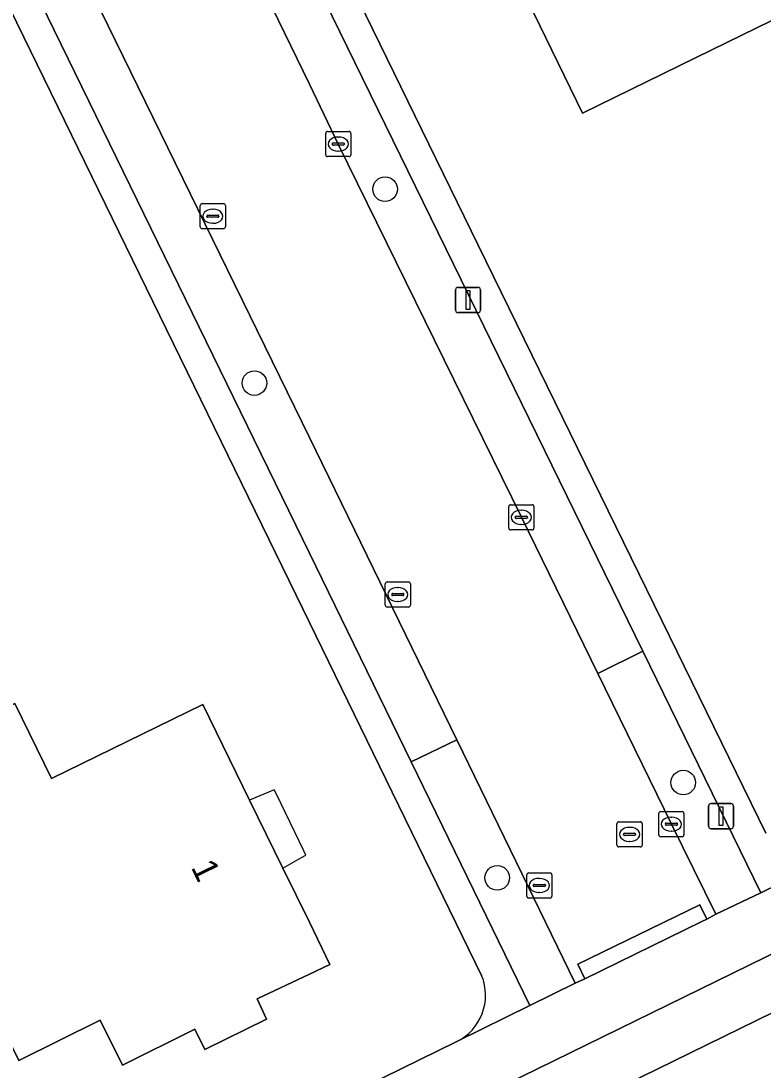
# Model space of a CAD drawing. Extents: x 160455 to 162082, y 388339 to 389736.
# Drawn here: x 160988.53 to 161018.05, y 389143.98 to 389185.68 of the extents above; entities that cross this region are included whole.
import ezdxf

# ---------------------------------------------------------------- set-up
doc = ezdxf.new("R2010")
doc.units = 0
for name, color, linetype in [('IMGEO_Berm_groen', 7, 'Continuous'), ('IMGEO_Boom', 7, 'Continuous'), ('IMGEO_Erf', 7, 'Continuous'), ('IMGEO_Fietspad_gesloten', 7, 'Continuous'), ('IMGEO_Groenvoorziening', 7, 'Continuous'), ('IMGEO_Kolk', 7, 'Continuous'), ('IMGEO_Lichtmast', 7, 'Continuous'), ('IMGEO_Muur', 7, 'Continuous'), ('IMGEO_Pand', 7, 'Continuous'), ('IMGEO_Pand_nummerreeks', 7, 'Continuous'), ('IMGEO_Pand_overbouw', 7, 'Continuous'), ('IMGEO_Parkeervlak_open', 7, 'Continuous'), ('IMGEO_Rijbaan_lokaal_gesloten', 7, 'Continuous'), ('IMGEO_Rijbaan_lokaal_open', 7, 'Continuous'), ('IMGEO_Rioolput', 7, 'Continuous'), ('IMGEO_Verkeerseiland_open', 7, 'Continuous'), ('IMGEO_Voetpad_open', 7, 'Continuous')]:
    doc.layers.add(name, color=color, linetype=linetype)

msp = doc.modelspace()

# ---------------------------------------------------------------- linework, layer by layer
at = {"layer": 'IMGEO_Berm_groen'}
msp.add_lwpolyline([(161005.868, 389157.111), (161004.056, 389156.228), (161008.769, 389146.547), (161010.567, 389147.428)], close=True, dxfattribs=at)
at = {"layer": 'IMGEO_Boom'}
for centre in [(161003.011, 389178.992), (160997.816, 389171.285), (161014.871, 389155.407), (161007.472, 389151.621)]:
    msp.add_circle(centre, 0.489, dxfattribs=at)
at = {"layer": 'IMGEO_Erf'}
for points in [[(160991.801, 389207.247), (161000, 389190.499), (161006.72, 389176.763), (161014.324, 389161.221), (161018.151, 389153.399)], [(161006.853, 389147.737), (161000, 389161.768), (160979.695, 389203.341)], [(160954.38, 389119.906), (161000, 389142.24), (161005.846, 389145.102)]]:
    msp.add_lwpolyline(points, dxfattribs=at)
for points in [[(161020.494, 389201.752), (161024.568, 389193.391), (161020.998, 389191.647), (161017.777, 389190.073), (161019.621, 389186.298), (161015.355, 389184.214), (161010.862, 389182.018), (161008.676, 389186.498), (161008.444, 389186.974), (161008.893, 389187.194), (161007.769, 389189.483), (161007.32, 389189.263), (161007.086, 389189.742), (161004.891, 389194.237), (161009.384, 389196.433)], [(160982.826, 389155.862), (160988.286, 389158.552), (160989.737, 389155.57), (160995.765, 389158.503), (160997.621, 389154.712), (160998.947, 389152.003), (161000, 389149.852), (161000.82, 389148.177), (161000, 389147.792), (160997.921, 389146.816), (160998.301, 389146.006), (160995.844, 389144.793), (160995.446, 389145.601), (160992.567, 389144.18), (160991.684, 389145.968), (160988.439, 389144.364)]]:
    msp.add_lwpolyline(points, close=True, dxfattribs=at)
msp.add_arc((161004.954, 389146.953), 2.055, 295.7339, 22.4361, dxfattribs=at)
at = {"layer": 'IMGEO_Fietspad_gesloten'}
for points in [[(161132.774, 389204.546), (161021.386, 389150.057), (161000, 389139.59), (160954.879, 389117.505), (160945.498, 389112.928), (160870.289, 389076.234), (160871.246, 389074.304)], [(160886.826, 389081.919), (160891.38, 389084.132), (160903.962, 389090.272), (160908.485, 389092.485), (160920.544, 389098.366), (160925.18, 389100.645), (160925.576, 389100.84), (160930.122, 389103.065), (160946.471, 389111.055), (160955.141, 389115.292), (160966.849, 389121.003), (160971.38, 389123.215), (160987.298, 389131.006), (160991.819, 389133.233), (160993.563, 389134.097), (160998.123, 389136.322), (161000, 389137.241), (161022.415, 389148.216), (161034.364, 389154.051)]]:
    msp.add_lwpolyline(points, dxfattribs=at)
at = {"layer": 'IMGEO_Groenvoorziening'}
msp.add_lwpolyline([(161017.961, 389151.026), (161013.262, 389160.63), (161011.47, 389159.743), (161014.402, 389153.753), (161016.172, 389150.172)], close=True, dxfattribs=at)
at = {"layer": 'IMGEO_Kolk'}
for p, q in [((161000.649, 389180.358), (161000.649, 389181.21)), ((161000.724, 389181.284), (161001.576, 389181.284)), ((161001.137, 389181.064), (161001.162, 389181.064)), ((161001.65, 389181.21), (161001.65, 389180.358)), ((161000.908, 389180.778), (161000.908, 389180.79)), ((161001.346, 389180.741), (161000.948, 389180.741)), ((161000.951, 389180.827), (161001.349, 389180.827)), ((161001.16, 389180.504), (161001.135, 389180.504)), ((161001.392, 389180.79), (161001.392, 389180.778)), ((161001.576, 389180.284), (161000.724, 389180.284)), ((160995.661, 389177.491), (160995.661, 389178.343)), ((160995.736, 389178.417), (160996.588, 389178.417)), ((160996.149, 389178.197), (160996.174, 389178.197)), ((160996.662, 389178.343), (160996.662, 389177.491)), ((160995.92, 389177.911), (160995.92, 389177.923)), ((160996.358, 389177.874), (160995.96, 389177.874)), ((160995.963, 389177.96), (160996.361, 389177.96)), ((160996.172, 389177.637), (160996.147, 389177.637)), ((160996.404, 389177.923), (160996.404, 389177.911)), ((160996.588, 389177.417), (160995.736, 389177.417)), ((161007.932, 389165.523), (161007.932, 389166.375)), ((161008.007, 389166.449), (161008.859, 389166.449)), ((161008.933, 389166.375), (161008.933, 389165.523)), ((161008.191, 389165.943), (161008.191, 389165.955)), ((161008.234, 389165.992), (161008.632, 389165.992)), ((161008.42, 389166.229), (161008.445, 389166.229)), ((161008.675, 389165.955), (161008.675, 389165.943)), ((161008.629, 389165.906), (161008.231, 389165.906)), ((161008.443, 389165.669), (161008.418, 389165.669)), ((161008.859, 389165.449), (161008.007, 389165.449)), ((161003.016, 389162.455), (161003.016, 389163.307)), ((161003.091, 389163.381), (161003.943, 389163.381)), ((161003.504, 389163.161), (161003.529, 389163.161)), ((161004.017, 389163.307), (161004.017, 389162.455)), ((161003.275, 389162.875), (161003.275, 389162.887)), ((161003.713, 389162.838), (161003.315, 389162.838)), ((161003.318, 389162.924), (161003.716, 389162.924)), ((161003.527, 389162.601), (161003.502, 389162.601)), ((161003.759, 389162.887), (161003.759, 389162.875)), ((161003.943, 389162.381), (161003.091, 389162.381)), ((161013.975, 389154.253), (161014.827, 389154.253)), ((161013.9, 389153.327), (161013.9, 389154.179)), ((161014.388, 389154.033), (161014.413, 389154.033)), ((161014.901, 389154.179), (161014.901, 389153.327)), ((161014.159, 389153.747), (161014.159, 389153.759)), ((161014.597, 389153.71), (161014.199, 389153.71)), ((161014.202, 389153.796), (161014.6, 389153.796)), ((161014.411, 389153.473), (161014.386, 389153.473)), ((161014.643, 389153.759), (161014.643, 389153.747)), ((161014.827, 389153.253), (161013.975, 389153.253)), ((161008.648, 389150.891), (161008.648, 389151.743)), ((161008.723, 389151.817), (161009.575, 389151.817)), ((161009.649, 389151.743), (161009.649, 389150.891)), ((161008.907, 389151.311), (161008.907, 389151.323)), ((161008.95, 389151.36), (161009.348, 389151.36)), ((161009.136, 389151.597), (161009.161, 389151.597)), ((161009.391, 389151.323), (161009.391, 389151.311)), ((161009.345, 389151.274), (161008.947, 389151.274)), ((161009.159, 389151.037), (161009.134, 389151.037)), ((161009.575, 389150.817), (161008.723, 389150.817))]:
    msp.add_line(p, q, dxfattribs=at)
for points in [[(161000.649, 389180.358), (161000.649, 389181.21)], [(161000.724, 389181.284), (161001.576, 389181.284)], [(161001.65, 389181.21), (161001.65, 389180.358)], [(161001.576, 389180.284), (161000.724, 389180.284)], [(160995.661, 389177.491), (160995.661, 389178.343)], [(160995.736, 389178.417), (160996.588, 389178.417)], [(160996.662, 389178.343), (160996.662, 389177.491)], [(160996.588, 389177.417), (160995.736, 389177.417)], [(161007.932, 389165.523), (161007.932, 389166.375)], [(161008.007, 389166.449), (161008.859, 389166.449)], [(161008.933, 389166.375), (161008.933, 389165.523)], [(161008.859, 389165.449), (161008.007, 389165.449)], [(161003.016, 389162.455), (161003.016, 389163.307)], [(161003.091, 389163.381), (161003.943, 389163.381)], [(161004.017, 389163.307), (161004.017, 389162.455)], [(161003.943, 389162.381), (161003.091, 389162.381)], [(161013.975, 389154.253), (161014.827, 389154.253)], [(161013.9, 389153.327), (161013.9, 389154.179)], [(161014.901, 389154.179), (161014.901, 389153.327)], [(161014.827, 389153.253), (161013.975, 389153.253)], [(161008.648, 389150.891), (161008.648, 389151.743)], [(161008.723, 389151.817), (161009.575, 389151.817)], [(161009.649, 389151.743), (161009.649, 389150.891)], [(161009.575, 389150.817), (161008.723, 389150.817)]]:
    msp.add_lwpolyline(points, dxfattribs=at)
for centre, radius, start, end in [((161000.726, 389181.208), 0.0765, 91.552, 178.448), ((161000.726, 389181.208), 0.0765, 91.552, 178.448), ((161001.574, 389181.208), 0.0765, 1.552, 88.448), ((161001.574, 389181.208), 0.0765, 1.552, 88.448), ((161000.948, 389180.787), 0.0403, 85.8775, 175.7526), ((161000.945, 389180.777), 0.0366, 178.938, 274.7102), ((161001.349, 389180.784), 0.043, 264.8664, 352.4533), ((161001.353, 389180.789), 0.0386, 1.7309, 96.639), ((161000.726, 389180.36), 0.0765, 181.552, 268.448), ((161000.726, 389180.36), 0.0765, 181.552, 268.448), ((161001.574, 389180.36), 0.0765, 271.552, 358.448), ((161001.574, 389180.36), 0.0765, 271.552, 358.448), ((160995.738, 389178.341), 0.0765, 91.552, 178.448), ((160995.738, 389178.341), 0.0765, 91.552, 178.448), ((160996.586, 389178.341), 0.0765, 1.552, 88.448), ((160996.586, 389178.341), 0.0765, 1.552, 88.448), ((160995.96, 389177.92), 0.0403, 85.8775, 175.7526), ((160995.957, 389177.91), 0.0366, 178.938, 274.7102), ((160996.361, 389177.917), 0.043, 264.8664, 352.4533), ((160996.365, 389177.922), 0.0386, 1.7309, 96.639), ((160995.738, 389177.493), 0.0765, 181.552, 268.448), ((160995.738, 389177.493), 0.0765, 181.552, 268.448), ((160996.586, 389177.493), 0.0765, 271.552, 358.448), ((160996.586, 389177.493), 0.0765, 271.552, 358.448), ((161008.009, 389166.373), 0.0765, 91.552, 178.448), ((161008.009, 389166.373), 0.0765, 91.552, 178.448), ((161008.857, 389166.373), 0.0765, 1.552, 88.448), ((161008.857, 389166.373), 0.0765, 1.552, 88.448), ((161008.231, 389165.952), 0.0403, 85.8775, 175.7526), ((161008.228, 389165.942), 0.0366, 178.938, 274.7102), ((161008.632, 389165.949), 0.043, 264.8664, 352.4533), ((161008.636, 389165.954), 0.0386, 1.7309, 96.639), ((161008.009, 389165.525), 0.0765, 181.552, 268.448), ((161008.009, 389165.525), 0.0765, 181.552, 268.448), ((161008.857, 389165.525), 0.0765, 271.552, 358.448), ((161008.857, 389165.525), 0.0765, 271.552, 358.448), ((161003.093, 389163.305), 0.0765, 91.552, 178.448), ((161003.093, 389163.305), 0.0765, 91.552, 178.448), ((161003.941, 389163.305), 0.0765, 1.552, 88.448), ((161003.941, 389163.305), 0.0765, 1.552, 88.448), ((161003.315, 389162.884), 0.0403, 85.8775, 175.7526), ((161003.312, 389162.874), 0.0366, 178.938, 274.7102), ((161003.716, 389162.881), 0.043, 264.8664, 352.4533), ((161003.72, 389162.886), 0.0386, 1.7309, 96.639), ((161003.093, 389162.457), 0.0765, 181.552, 268.448), ((161003.093, 389162.457), 0.0765, 181.552, 268.448), ((161003.941, 389162.457), 0.0765, 271.552, 358.448), ((161003.941, 389162.457), 0.0765, 271.552, 358.448), ((161013.977, 389154.177), 0.0765, 91.552, 178.448), ((161013.977, 389154.177), 0.0765, 91.552, 178.448), ((161014.825, 389154.177), 0.0765, 1.552, 88.448), ((161014.825, 389154.177), 0.0765, 1.552, 88.448), ((161014.199, 389153.756), 0.0403, 85.8775, 175.7526), ((161014.196, 389153.746), 0.0366, 178.938, 274.7102), ((161014.6, 389153.753), 0.043, 264.8664, 352.4533), ((161014.604, 389153.758), 0.0386, 1.7309, 96.639), ((161013.977, 389153.329), 0.0765, 181.552, 268.448), ((161013.977, 389153.329), 0.0765, 181.552, 268.448), ((161014.825, 389153.329), 0.0765, 271.552, 358.448), ((161014.825, 389153.329), 0.0765, 271.552, 358.448), ((161008.725, 389151.741), 0.0765, 91.552, 178.448), ((161008.725, 389151.741), 0.0765, 91.552, 178.448), ((161009.573, 389151.741), 0.0765, 1.552, 88.448), ((161009.573, 389151.741), 0.0765, 1.552, 88.448), ((161008.947, 389151.32), 0.0403, 85.8775, 175.7526), ((161009.352, 389151.322), 0.0386, 1.7309, 96.639), ((161008.944, 389151.31), 0.0366, 178.938, 274.7102), ((161009.348, 389151.317), 0.043, 264.8664, 352.4533), ((161008.725, 389150.893), 0.0765, 181.552, 268.448), ((161008.725, 389150.893), 0.0765, 181.552, 268.448), ((161009.573, 389150.893), 0.0765, 271.552, 358.448), ((161009.573, 389150.893), 0.0765, 271.552, 358.448)]:
    msp.add_arc(centre, radius, start, end, dxfattribs=at)
for centre, major_axis, ratio, start_param, end_param in [((161001.136, 389180.784), (-0.387, 0.002), 0.722429, 4.712389, 7.853982), ((161001.161, 389180.784), (-0.39, 0.002), 0.717154, 1.570796, 4.712389), ((160996.148, 389177.917), (-0.387, 0.002), 0.722429, 4.712389, 7.853982), ((160996.173, 389177.917), (-0.39, 0.002), 0.717154, 1.570796, 4.712389), ((161008.419, 389165.949), (-0.387, 0.002), 0.722429, 4.712389, 7.853982), ((161008.444, 389165.949), (-0.39, 0.002), 0.717154, 1.570796, 4.712389), ((161003.503, 389162.881), (-0.387, 0.002), 0.722429, 4.712389, 7.853982), ((161003.528, 389162.881), (-0.39, 0.002), 0.717154, 1.570796, 4.712389), ((161014.387, 389153.753), (-0.387, 0.002), 0.722429, 4.712389, 7.853982), ((161014.412, 389153.753), (-0.39, 0.002), 0.717154, 1.570796, 4.712389), ((161009.135, 389151.317), (-0.387, 0.002), 0.722429, 4.712389, 7.853982), ((161009.16, 389151.317), (-0.39, 0.002), 0.717154, 1.570796, 4.712389)]:
    msp.add_ellipse(centre, major_axis=major_axis, ratio=ratio, start_param=start_param, end_param=end_param, dxfattribs=at)
at = {"layer": 'IMGEO_Lichtmast'}
for p, q in [((161005.914, 389175.086), (161006.704, 389175.086)), ((161006.704, 389175.086), (161005.914, 389175.086)), ((161005.814, 389174.186), (161005.814, 389174.986)), ((161005.814, 389174.986), (161005.814, 389174.186)), ((161006.804, 389174.986), (161006.804, 389174.186)), ((161006.804, 389174.186), (161006.804, 389174.986)), ((161006.704, 389174.086), (161005.914, 389174.086)), ((161005.914, 389174.086), (161006.704, 389174.086)), ((161015.879, 389153.672), (161015.879, 389154.472)), ((161015.879, 389154.472), (161015.879, 389153.672)), ((161015.979, 389154.572), (161016.769, 389154.572)), ((161016.769, 389154.572), (161015.979, 389154.572)), ((161016.869, 389154.472), (161016.869, 389153.672)), ((161016.869, 389153.672), (161016.869, 389154.472)), ((161016.769, 389153.572), (161015.979, 389153.572)), ((161015.979, 389153.572), (161016.769, 389153.572))]:
    msp.add_line(p, q, dxfattribs=at)
for points in [[(161006.234, 389174.961), (161006.384, 389174.961), (161006.384, 389174.211), (161006.234, 389174.211), (161006.234, 389174.961)], [(161016.299, 389154.447), (161016.449, 389154.447), (161016.449, 389153.697), (161016.299, 389153.697), (161016.299, 389154.447)]]:
    msp.add_lwpolyline(points, dxfattribs=at)
for centre, start, end in [((161005.914, 389174.986), 90, 180), ((161005.914, 389174.986), 90, 180), ((161006.704, 389174.986), 0, 90), ((161006.704, 389174.986), 360, 90), ((161005.914, 389174.186), 180, 270), ((161005.914, 389174.186), 180, 270), ((161006.704, 389174.186), 270, 0), ((161006.704, 389174.186), 270, 0), ((161015.979, 389154.472), 90, 180), ((161015.979, 389154.472), 90, 180), ((161016.769, 389154.472), 0, 90), ((161016.769, 389154.472), 360, 90), ((161015.979, 389153.672), 180, 270), ((161015.979, 389153.672), 180, 270), ((161016.769, 389153.672), 270, 0), ((161016.769, 389153.672), 270, 0)]:
    msp.add_arc(centre, 0.1, start, end, dxfattribs=at)
at = {"layer": 'IMGEO_Muur'}
msp.add_lwpolyline([(161014.324, 389161.221), (161006.72, 389176.763)], dxfattribs=at)
at = {"layer": 'IMGEO_Pand'}
for points in [[(161020.998, 389191.647), (161024.568, 389193.391), (161020.494, 389201.752), (161009.384, 389196.433), (161004.891, 389194.237), (161007.086, 389189.742), (161007.32, 389189.263), (161007.769, 389189.483), (161008.893, 389187.194), (161008.444, 389186.974), (161008.676, 389186.498), (161010.862, 389182.018), (161015.355, 389184.214), (161019.621, 389186.298), (161017.777, 389190.073)], [(160997.621, 389154.712), (160995.765, 389158.503), (160989.737, 389155.57), (160988.286, 389158.552), (160982.826, 389155.862), (160988.439, 389144.364), (160991.684, 389145.968), (160992.567, 389144.18), (160995.446, 389145.601), (160995.844, 389144.793), (160998.301, 389146.006), (160997.921, 389146.816), (161000, 389147.792), (161000.82, 389148.177), (161000, 389149.852), (160998.947, 389152.003)]]:
    msp.add_lwpolyline(points, close=True, dxfattribs=at)
at = {"layer": 'IMGEO_Pand_overbouw'}
msp.add_lwpolyline([(160997.621, 389154.712), (160998.947, 389152.003), (160999.681, 389152.427), (160999.865, 389152.516), (160999.777, 389152.698), (160998.688, 389154.941), (160998.6, 389155.121)], close=True, dxfattribs=at)
at = {"layer": 'IMGEO_Parkeervlak_open'}
for points in [[(161011.47, 389159.743), (161013.262, 389160.63), (161000, 389187.726), (160998.265, 389186.745), (161000, 389183.162), (161001.151, 389180.785), (161008.434, 389165.949)], [(160991.109, 389187.318), (160989.301, 389186.425), (161000, 389164.529), (161004.056, 389156.228), (161005.868, 389157.111), (161000, 389169.121)]]:
    msp.add_lwpolyline(points, close=True, dxfattribs=at)
at = {"layer": 'IMGEO_Rijbaan_lokaal_gesloten'}
msp.add_lwpolyline([(160991.109, 389187.318), (161000, 389169.121), (161005.868, 389157.111), (161010.567, 389147.428), (161010.953, 389147.606), (161010.677, 389148.182), (161015.526, 389150.545), (161015.812, 389149.978), (161016.172, 389150.172), (161014.402, 389153.753), (161011.47, 389159.743), (161008.434, 389165.949), (161001.151, 389180.785), (161000, 389183.162), (160998.265, 389186.745)], dxfattribs=at)
at = {"layer": 'IMGEO_Rijbaan_lokaal_open'}
msp.add_lwpolyline([(161010.677, 389148.182), (161010.953, 389147.606), (161015.611, 389149.888), (161015.812, 389149.978), (161015.526, 389150.545)], close=True, dxfattribs=at)
at = {"layer": 'IMGEO_Rioolput'}
for p, q in [((161012.312, 389153.847), (161013.164, 389153.847)), ((161012.237, 389152.921), (161012.237, 389153.773)), ((161012.725, 389153.627), (161012.75, 389153.627)), ((161013.238, 389153.773), (161013.238, 389152.921)), ((161012.496, 389153.341), (161012.496, 389153.353)), ((161012.934, 389153.304), (161012.536, 389153.304)), ((161012.539, 389153.39), (161012.937, 389153.39)), ((161012.748, 389153.067), (161012.723, 389153.067)), ((161012.98, 389153.353), (161012.98, 389153.341)), ((161013.164, 389152.847), (161012.312, 389152.847))]:
    msp.add_line(p, q, dxfattribs=at)
for points in [[(161012.312, 389153.847), (161013.164, 389153.847)], [(161012.237, 389152.921), (161012.237, 389153.773)], [(161013.238, 389153.773), (161013.238, 389152.921)], [(161013.164, 389152.847), (161012.312, 389152.847)]]:
    msp.add_lwpolyline(points, dxfattribs=at)
for centre, radius, start, end in [((161012.314, 389153.771), 0.0765, 91.552, 178.448), ((161012.314, 389153.771), 0.0765, 91.552, 178.448), ((161013.162, 389153.771), 0.0765, 1.552, 88.448), ((161013.162, 389153.771), 0.0765, 1.552, 88.448), ((161012.536, 389153.35), 0.0403, 85.8775, 175.7526), ((161012.533, 389153.34), 0.0366, 178.938, 274.7102), ((161012.937, 389153.347), 0.043, 264.8664, 352.4533), ((161012.941, 389153.352), 0.0386, 1.7309, 96.639), ((161012.314, 389152.923), 0.0765, 181.552, 268.448), ((161012.314, 389152.923), 0.0765, 181.552, 268.448), ((161013.162, 389152.923), 0.0765, 271.552, 358.448), ((161013.162, 389152.923), 0.0765, 271.552, 358.448)]:
    msp.add_arc(centre, radius, start, end, dxfattribs=at)
for centre, major_axis, ratio, start_param, end_param in [((161012.724, 389153.347), (-0.387, 0.002), 0.722429, 4.712389, 7.853982), ((161012.749, 389153.347), (-0.39, 0.002), 0.717154, 1.570796, 4.712389)]:
    msp.add_ellipse(centre, major_axis=major_axis, ratio=ratio, start_param=start_param, end_param=end_param, dxfattribs=at)
at = {"layer": 'IMGEO_Verkeerseiland_open'}
msp.add_lwpolyline([(161026.578, 389149.341), (161026.799, 389149.434), (161034.756, 389153.312), (161034.364, 389154.051), (161022.415, 389148.216), (161000, 389137.241), (160998.123, 389136.322), (160998.483, 389135.599), (161000, 389136.335), (161002.296, 389137.45), (161004.652, 389138.608)], dxfattribs=at)
at = {"layer": 'IMGEO_Voetpad_open'}
for points in [[(160977.108, 389208.451), (160979.695, 389203.341), (161000, 389161.768), (161006.853, 389147.737)], [(161000, 389164.529), (160989.301, 389186.425), (160987.781, 389189.536), (160979.947, 389205.53), (160978.373, 389208.634)], [(161006.72, 389176.763), (161000, 389190.499), (160991.801, 389207.247)], [(160990.674, 389206.858), (160992.191, 389203.736), (160998.526, 389190.775), (161000, 389187.726), (161013.262, 389160.63), (161017.961, 389151.026), (161020.875, 389152.458)], [(161071.786, 389177.392), (161020.875, 389152.458), (161017.961, 389151.026), (161016.172, 389150.172), (161015.812, 389149.978), (161015.611, 389149.888), (161010.953, 389147.606), (161010.567, 389147.428), (161008.769, 389146.547), (161005.924, 389145.135), (161005.846, 389145.102), (161000, 389142.24), (160954.38, 389119.906), (160954.31, 389119.868), (160951.495, 389118.501), (160949.72, 389117.617), (160949.62, 389117.568), (160944.406, 389115.031), (160945.498, 389112.928), (160954.879, 389117.505), (161000, 389139.59), (161021.386, 389150.057), (161132.774, 389204.546)], [(161018.151, 389153.399), (161014.324, 389161.221), (161006.72, 389176.763)], [(161005.846, 389145.102), (161005.924, 389145.135), (161008.769, 389146.547), (161004.056, 389156.228), (161000, 389164.529)]]:
    msp.add_lwpolyline(points, dxfattribs=at)
msp.add_arc((161004.954, 389146.953), 2.055, 295.7339, 22.4361, dxfattribs=at)

# ---------------------------------------------------------------- texts
at = {"layer": 'IMGEO_Pand_nummerreeks'}
msp.add_text('1', height=1, rotation=296.0836, dxfattribs=at).set_placement((160995.276, 389152.043))

doc.saveas('drawing.dxf')
